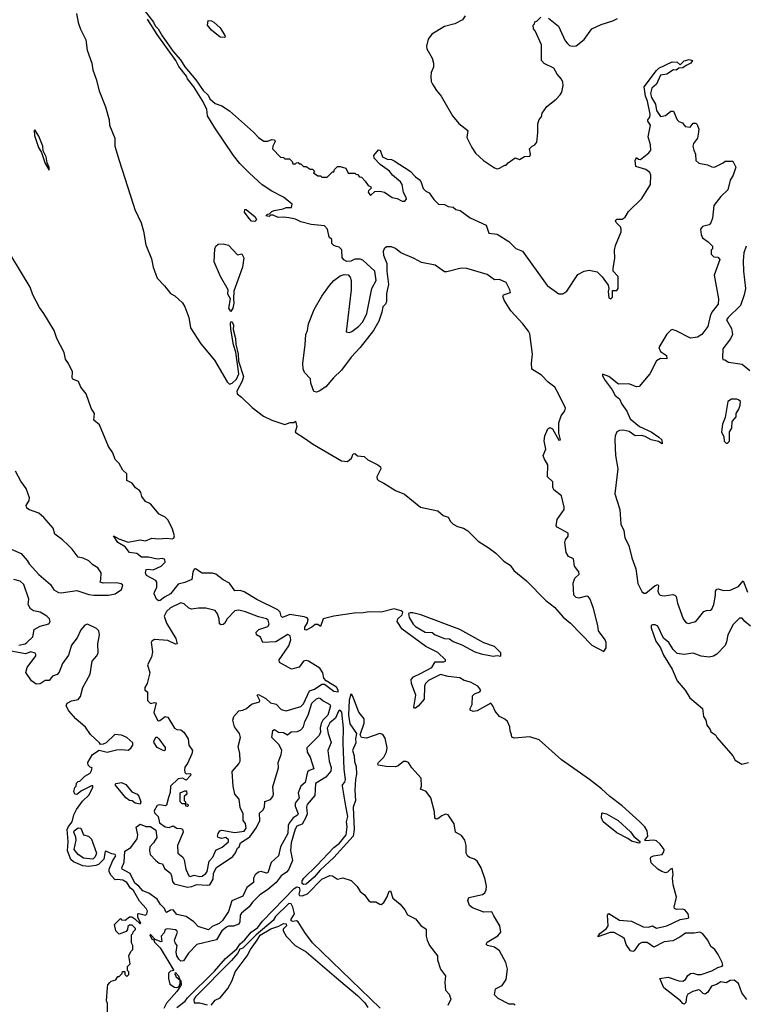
# Model space of a CAD drawing. Extents: x 1933546 to 2138868, y 524910 to 667279.
# Tile 389 of 466: x 2075741 to 2081250, y 582618 to 590095. Entities that reach past the tile are written whole.
import ezdxf

# ---------------------------------------------------------------- set-up
doc = ezdxf.new("R2010")
doc.units = 0

msp = doc.modelspace()

# ---------------------------------------------------------------- linework, layer by layer
at = {"layer": '0CON10XD'}
for points in [[(2076173, 590143), (2076184.9, 590075), (2076203.3, 590023.3), (2076243, 589943), (2076253.4, 589865), (2076288.4, 589765), (2076295.3, 589714.7), (2076321.9, 589645), (2076344.8, 589555), (2076393.1, 589433.1), (2076418.9, 589335), (2076422.3, 589295), (2076461.9, 589195), (2076464.4, 589135), (2076495, 589026.9), (2076603.3, 588693.3), (2076615, 588654.3), (2076662.2, 588552.2), (2076680.2, 588490.2), (2076698.7, 588385), (2076740.6, 588280.6), (2076755, 588216), (2076785, 588133.3), (2076841.2, 588075), (2076885, 588016.7), (2076918.3, 587998.3), (2076976.7, 587945), (2076995.9, 587915.9), (2077023.8, 587835), (2077038, 587755), (2077115.9, 587635), (2077220.6, 587510.6), (2077315, 587346.1), (2077335, 587328.8), (2077355, 587334.3), (2077387.7, 587365), (2077403.5, 587405), (2077381.2, 587571.2), (2077364.8, 587625), (2077344, 587746), (2077342.4, 587787.6), (2077345, 587800), (2077355, 587800), (2077364.4, 587775), (2077361.5, 587741.5), (2077380, 587675), (2077382.3, 587632.3), (2077399.6, 587555), (2077402.5, 587502.5), (2077440.5, 587385), (2077430.5, 587349.5), (2077388.6, 587275), (2077391.5, 587255), (2077425, 587230), (2077505, 587150.9), (2077592.2, 587085), (2077655.7, 587054.3), (2077755, 587020.3), (2077795, 587036), (2077822.3, 587037.7), (2077835, 587047.5), (2077844.2, 587005), (2077833.5, 586963.5), (2077911.7, 586911.7), (2077962.9, 586875), (2078185, 586744.5), (2078228.5, 586741.5), (2078258.8, 586765), (2078271.7, 586798.3), (2078285, 586800), (2078305, 586782.5), (2078355, 586777.5), (2078385, 586752.5), (2078460, 586715), (2078479.3, 586699.3), (2078483.3, 586685), (2078451.2, 586625), (2078454, 586605), (2078464, 586595), (2078506.2, 586576.2), (2078595, 586521.1), (2078662.7, 586492.7), (2078785, 586394.3), (2078915, 586366.7), (2078955, 586330), (2078995, 586316.7), (2079012.5, 586285), (2079032.5, 586265), (2079065, 586246.7), (2079110, 586235), (2079142.5, 586215), (2079222.5, 586135), (2079305, 586083.3), (2079355, 586044), (2079417.5, 585982.5), (2079464.2, 585954.2), (2079491.7, 585911.7), (2079588.8, 585835), (2079735.8, 585685.8), (2079801.2, 585635), (2079867.9, 585557.9), (2079922.9, 585512.9), (2080083.8, 585345), (2080175, 585296.7), (2080192.5, 585325), (2080192.5, 585365), (2080185, 585387.1), (2080135.6, 585455), (2080130.8, 585495), (2080097.1, 585625), (2080072, 585695), (2080056.2, 585715), (2080045, 585718.6), (2079985, 585701.4), (2079965, 585706.7), (2079948.5, 585725), (2079943.6, 585816.4), (2079956.2, 585855), (2079987.5, 585885), (2079985, 585902.5), (2079952.9, 585945), (2079945, 586000), (2079908, 586018), (2079888.9, 586048.9), (2079878.9, 586125), (2079884.5, 586145.5), (2079905.6, 586174.4), (2079904.2, 586195), (2079821.4, 586241.4), (2079812.9, 586252.9), (2079820.7, 586299.3), (2079873.6, 586375), (2079875, 586392.5), (2079855, 586480), (2079796.7, 586525), (2079787.5, 586545), (2079788.1, 586585), (2079749.4, 586625), (2079750.5, 586715), (2079722.1, 586762.1), (2079715.8, 586785), (2079734.3, 586835), (2079723.9, 586896.1), (2079726.7, 586935), (2079750.7, 586989.3), (2079765, 586997.5), (2079785, 586987.5), (2079835, 586902.5), (2079846.2, 586903.8), (2079833.8, 586955), (2079834.3, 587035), (2079852.1, 587087.9), (2079880, 587125), (2079884.2, 587145), (2079831.8, 587255), (2079804.5, 587305), (2079752, 587342), (2079703.2, 587395), (2079630.2, 587440.2), (2079627, 587487), (2079634.7, 587555), (2079615, 587710), (2079605, 587731.2), (2079562, 587785), (2079469.2, 587885), (2079420, 587965), (2079410, 587995), (2079413.3, 588006.7), (2079466.7, 588023.3), (2079463.3, 588045), (2079435, 588099.2), (2079385, 588121.2), (2079345, 588120), (2079289.5, 588159.5), (2079135, 588206), (2079091.7, 588208.3), (2078985, 588180), (2078965, 588180), (2078895, 588231.5), (2078792.6, 588252.6), (2078735, 588282.5), (2078634.3, 588324.3), (2078595, 588356.7), (2078565, 588370), (2078525, 588370), (2078507.5, 588355), (2078500, 588335), (2078503, 588307), (2078528.8, 588245), (2078528.8, 588185), (2078541.2, 588085), (2078526.2, 588015), (2078526.7, 587955), (2078517.5, 587935), (2078496.7, 587915), (2078490, 587875), (2078466.7, 587805), (2078426.7, 587735), (2078326, 587605), (2078258, 587532), (2078185, 587432.9), (2078123.3, 587375), (2078065, 587306.2), (2078015, 587273.3), (2077995, 587267.5), (2077975, 587272.5), (2077952.5, 587335), (2077948.3, 587368.3), (2077903.3, 587415), (2077893.3, 587445), (2077890, 587485), (2077908, 587628), (2077914.4, 587705.6), (2077926.1, 587736.1), (2077934, 587786), (2077976.7, 587895), (2078034, 587995), (2078092.7, 588077.3), (2078126.1, 588113.9), (2078175, 588150), (2078205, 588160), (2078235, 588156.7), (2078249.5, 588139.5), (2078256.4, 588113.6), (2078258, 588045), (2078220, 587725), (2078245, 587720), (2078263.6, 587726.4), (2078313.8, 587765), (2078345, 587801.2), (2078375.7, 587865), (2078413.6, 588053.6), (2078446.1, 588113.9), (2078436.2, 588185), (2078345, 588269.2), (2078325, 588276), (2078285, 588276.2), (2078255, 588262.5), (2078225, 588260), (2078201.7, 588271.7), (2078188.3, 588288.3), (2078187, 588347), (2078167, 588367), (2078145, 588372.5), (2078125, 588380), (2078110, 588395), (2078110, 588425), (2078090, 588445), (2078077.5, 588505), (2078055, 588530), (2077955, 588540), (2077875, 588560), (2077835, 588581.2), (2077785, 588591.2), (2077745, 588596.7), (2077703.9, 588593.9), (2077665, 588610), (2077645, 588610), (2077635, 588600), (2077610, 588605), (2077621.7, 588618.3), (2077638.3, 588621.7), (2077655, 588640), (2077673, 588647), (2077741.7, 588658.3), (2077765, 588670), (2077805, 588670), (2077810, 588695), (2077745, 588746.7), (2077655, 588793.8), (2077582.1, 588842.1), (2077485, 588928.8), (2077413.2, 589003.2), (2077365, 589063.3), (2077221.2, 589275), (2077167.5, 589365), (2077162.5, 589415), (2077125.6, 589485), (2077062.5, 589585), (2077015.5, 589645.5), (2077006.9, 589666.9), (2076949.4, 589739.4)], [(2076686.9, 590166.9), (2076756.7, 590076.7), (2076769.8, 590049.8), (2076792.7, 590025), (2076822.7, 589972.7), (2076906.9, 589855), (2076960.5, 589790.5), (2076995, 589737.1), (2077078.9, 589638.9), (2077135, 589556.7), (2077171.7, 589521.7), (2077185, 589493.8), (2077225, 589460), (2077275, 589440), (2077333, 589403), (2077515, 589242.5), (2077555, 589200), (2077595, 589172.5), (2077625, 589173.3), (2077656.4, 589186.4), (2077675, 589182.5), (2077679.3, 589170.7), (2077662.5, 589135), (2077660, 589115), (2077721.7, 589051.7), (2077745, 589050), (2077755, 589040), (2077788.3, 589038.3), (2077808.3, 589018.3), (2077815, 589000), (2077835, 589000), (2077841.7, 589008.3), (2077855, 589010), (2077861.7, 589001.7), (2077875, 589000), (2077895, 588980), (2077915, 588980), (2077945, 588960), (2077965, 588960), (2077980, 588945), (2077971.7, 588931.7), (2078005, 588910), (2078025, 588910), (2078035, 588900), (2078075, 588900), (2078115, 588940), (2078125, 588940), (2078131.7, 588958.3), (2078155, 588980), (2078175, 588980), (2078217, 588967), (2078235, 588930), (2078285, 588930), (2078291.7, 588921.7), (2078305, 588920), (2078321.7, 588901.7), (2078335, 588900), (2078365, 588870), (2078387, 588837), (2078406.4, 588826.4), (2078410, 588815), (2078390, 588795), (2078387.5, 588785), (2078405, 588760), (2078438.3, 588791.7), (2078475, 588792.5), (2078510, 588785), (2078570, 588745), (2078606.4, 588736.4), (2078645, 588717.5), (2078665, 588717.5), (2078676.4, 588733.6), (2078676.2, 588745), (2078654, 588784), (2078644.1, 588844.1), (2078632, 588865), (2078572, 588915), (2078548, 588945), (2078476.7, 588995), (2078433.3, 589045), (2078430, 589065), (2078465, 589108), (2078478.8, 589105), (2078495, 589053.3), (2078530, 589035), (2078565, 589032.5), (2078585, 589023.3), (2078706.7, 588945), (2078745, 588903.3), (2078775, 588882.5), (2078786.1, 588866.1), (2078803.6, 588813.6), (2078825, 588792.5), (2078849.3, 588779.3), (2078885, 588730), (2078920, 588695), (2078965, 588692.5), (2078995, 588677.5), (2079031.7, 588671.7), (2079053, 588653), (2079085, 588647.5), (2079161.7, 588591.7), (2079283.3, 588535), (2079303.8, 588473.8), (2079365, 588466.2), (2079455, 588410), (2079507.1, 588357.1), (2079558.2, 588338.2), (2079745, 588076.7), (2079833.9, 588013.9), (2079865, 588013.8), (2079895, 588034.2), (2079979.7, 588160.3), (2080025.4, 588184.6), (2080065, 588192.9), (2080125, 588181.1), (2080162.9, 588142.9), (2080209.5, 588079.5), (2080214, 588055), (2080209.7, 588030.3), (2080214.4, 587984.4), (2080230, 587975), (2080240.8, 587989.2), (2080240.6, 588039.4), (2080275, 588038.6), (2080285.5, 588054.5), (2080283.8, 588145), (2080247.5, 588185), (2080246.7, 588205), (2080260, 588285), (2080257.1, 588345), (2080265, 588380), (2080306.3, 588483.7), (2080308.1, 588505), (2080302.1, 588522.1), (2080270, 588555), (2080265, 588570), (2080275, 588580), (2080315, 588580), (2080337.5, 588595), (2080362.3, 588637.7), (2080465, 588738), (2080530.9, 588845), (2080533.3, 588915), (2080525, 588934), (2080495, 588958.1), (2080420, 588980), (2080414, 589025), (2080425, 589050), (2080440, 589035), (2080455, 589032.5), (2080517.5, 589085), (2080532.5, 589105), (2080530, 589145), (2080512.5, 589205), (2080530, 589295), (2080510, 589325), (2080510, 589335), (2080524.5, 589355.5), (2080527.3, 589377.3), (2080507.9, 589477.9), (2080493.3, 589515), (2080482.9, 589585), (2080575, 589710), (2080593.1, 589726.9), (2080694.1, 589775.9), (2080732, 589772), (2080755, 589752.5), (2080786.2, 589783.8), (2080825, 589792), (2080850, 589785), (2080837.5, 589765), (2080801.3, 589748.7), (2080775, 589728.6), (2080745, 589726.7), (2080725, 589713.1), (2080705, 589714), (2080655, 589681.1), (2080606.9, 589673.1), (2080575.3, 589604.7), (2080541.4, 589575), (2080531.4, 589535), (2080537.5, 589505), (2080568, 589455), (2080576.7, 589405), (2080605, 589360), (2080645, 589367.5), (2080685, 589400), (2080705, 589400), (2080733.9, 589333.9), (2080745, 589322.5), (2080773, 589313), (2080793.9, 589283.9), (2080831.7, 589278.3), (2080855, 589310), (2080875, 589310), (2080885, 589300), (2080897.5, 589265), (2080892.5, 589225), (2080886.7, 589195), (2080856.2, 589155), (2080852, 589135), (2080858, 589105), (2080870.8, 589075), (2080873.8, 589025), (2080896.1, 589006.1), (2080964.2, 588994.2), (2080995, 588978.8), (2081015, 588976.2), (2081082.5, 589007.5), (2081098.3, 589021.7), (2081155, 589020), (2081177.5, 588975), (2081158.8, 588915), (2081134.2, 588875.8), (2081117, 588803), (2081065, 588753.3), (2081010, 588685), (2081001.7, 588588.3), (2080988.3, 588551.7), (2080975, 588536.7), (2080925, 588524), (2080910.6, 588505), (2080914.4, 588464.4), (2080925, 588440), (2080969.3, 588409.3), (2081000, 588375), (2081000, 588355), (2080990, 588345), (2080990, 588315), (2081010, 588295), (2081041.7, 588291.7), (2081057.5, 588275), (2081014.5, 588155), (2081046.9, 587975), (2081044.4, 587935), (2080995.2, 587874.8), (2080982.2, 587845), (2080965.6, 587765), (2080918.8, 587705), (2080887.5, 587685), (2080835, 587676.5), (2080725, 587733.8), (2080695, 587741.6), (2080683.5, 587736.5), (2080653.6, 587706.4), (2080593.9, 587605), (2080606.6, 587575), (2080651.1, 587545), (2080655, 587520), (2080605, 587521.6), (2080575.4, 587505), (2080524.8, 587405.2), (2080445, 587308.9), (2080425, 587306.7), (2080365, 587330.4), (2080288.1, 587328.1), (2080215, 587386.4), (2080165, 587402.5), (2080165, 587390), (2080185.6, 587355), (2080238.1, 587285), (2080261.1, 587241.1), (2080295.4, 587215.4), (2080312.1, 587175), (2080351.4, 587121.4), (2080375, 587063.6), (2080445.6, 587005), (2080534.4, 586965), (2080594.4, 586925), (2080615.4, 586905), (2080620, 586875), (2080592.1, 586892.1), (2080535, 586903.7), (2080490.7, 586930.7), (2080465, 586937), (2080415, 586934.3), (2080368.9, 586968.9), (2080322.9, 586977.1), (2080295.3, 586974.7), (2080275, 586965.6), (2080262.5, 586935), (2080259.1, 586905), (2080263.8, 586785), (2080282.9, 586685), (2080258.8, 586495), (2080297.5, 586375), (2080304.3, 586264.3), (2080327.5, 586217.5), (2080335, 586160), (2080365, 586102.5), (2080387.7, 586007.7), (2080418, 585925), (2080434, 585814), (2080465, 585753.3), (2080479.5, 585739.5), (2080495, 585740.8), (2080565, 585798.9), (2080585, 585806), (2080591.4, 585795), (2080586.2, 585755), (2080593.6, 585735), (2080604.7, 585724.7), (2080635, 585720), (2080700.8, 585730.8), (2080715.8, 585725.8), (2080724.4, 585714.4), (2080734.5, 585665), (2080778.2, 585545), (2080797.6, 585517.6), (2080815, 585511.1), (2080875, 585525.8), (2080935, 585600), (2080955, 585608.8), (2080985, 585611.2), (2080995, 585618.8), (2081012.2, 585655), (2081024, 585724), (2081023.6, 585756.4), (2081035, 585770), (2081045, 585772.5), (2081085, 585761.2), (2081135, 585763.3), (2081199.1, 585790.9), (2081235, 585833.8), (2081267.1, 585747.1)], [(2079124.1, 590125.9), (2079102.5, 590095), (2079045, 590063.8), (2078965, 590042.5), (2078870, 589985), (2078843, 589947), (2078830, 589895), (2078832.5, 589875), (2078873.6, 589803.6), (2078883.3, 589765), (2078883.3, 589735), (2078866.1, 589693.9), (2078862, 589665), (2078865.8, 589625.8), (2078874.2, 589605), (2078905, 589556.7), (2078941.2, 589515), (2079026.2, 589365), (2079076.1, 589306.1), (2079142.5, 589255), (2079135, 589200), (2079173.8, 589125), (2079201.7, 589081.7), (2079263.3, 589025), (2079345, 588971.2), (2079365, 588964), (2079385, 588966.7), (2079425, 588990), (2079435, 588990), (2079450.7, 589009.3), (2079503, 589047), (2079535, 589032.5), (2079573, 589057), (2079615, 589060), (2079618.8, 589075), (2079612.5, 589115), (2079632.5, 589135), (2079652.5, 589145), (2079666.2, 589165), (2079676, 589235), (2079674, 589305), (2079685, 589337.5), (2079701.7, 589358.3), (2079706.7, 589385), (2079744.3, 589435.7), (2079815, 589491.2), (2079843.8, 589525), (2079855.8, 589545), (2079866.1, 589596.1), (2079865, 589620), (2079853.8, 589645), (2079821.9, 589681.9), (2079795, 589726.7), (2079723.9, 589763.9), (2079703.3, 589785), (2079703.8, 589905), (2079655, 590010), (2079642.5, 590025), (2079640, 590055), (2079650, 590065), (2079651.7, 590078.3), (2079666.4, 590083.6), (2079696.4, 590113.6)], [(2076949.4, 589739.4), (2076926.2, 589786.2), (2076784.1, 589984.1), (2076710, 590100)], [(2077295, 589960), (2077263, 589963), (2077197, 590017), (2077167.5, 590055), (2077171.7, 590088.3), (2077197, 590087), (2077215, 590077.5), (2077263, 590033), (2077297.5, 589975), (2077300, 589965), (2077295, 589960)], [(2079755, 590106.7), (2079832.5, 590045), (2079883.3, 589935), (2079900, 589915), (2079915, 589900), (2079935, 589893.3), (2079965, 589897.5), (2080027.5, 589945), (2080083.9, 590026.1), (2080155, 590058.8), (2080245, 590086.2), (2080280, 590105)], [(2075965, 588953.3), (2075965, 588972.5), (2075948.3, 589008.3), (2075941.4, 589055), (2075919.2, 589099.2), (2075915.3, 589135), (2075885, 589210), (2075855, 589258.8), (2075850, 589255), (2075854.2, 589215), (2075884.5, 589124.5), (2075906.2, 589086.2), (2075935, 589002.5), (2075965, 588953.3)], [(2077525, 588563.3), (2077500, 588565), (2077482.5, 588585), (2077447.5, 588635), (2077450, 588655), (2077460, 588655), (2077528.3, 588598.3), (2077537.5, 588575), (2077525, 588563.3)], [(2077345, 587880), (2077329.2, 587905), (2077341.2, 587975), (2077320.3, 588010.3), (2077323.8, 588045), (2077266.4, 588146.4), (2077217, 588257), (2077223.6, 588356.4), (2077230, 588375), (2077248.3, 588391.7), (2077285, 588392.5), (2077325, 588382.5), (2077395, 588310), (2077427.5, 588317.5), (2077443, 588287), (2077432.5, 588215), (2077367, 588033), (2077363.3, 587975), (2077367.7, 587942.3), (2077360, 587905), (2077345, 587880)], [(2081256, 588375), (2081239.8, 588325), (2081233, 588265), (2081235.2, 588185), (2081250.7, 588055), (2081241.4, 588005), (2081213.5, 587925), (2081120, 587835), (2081108, 587815), (2081145, 587751.2), (2081152.5, 587705), (2081138.3, 587671.7), (2081080, 587595), (2081077, 587527), (2081080, 587515), (2081095, 587512.5), (2081123.6, 587493.6), (2081225, 587480), (2081285, 587432.5)], [(2076703.5, 585875), (2076695.4, 585895), (2076700.9, 585919.1), (2076715, 585922.7), (2076755, 585917.5), (2076815, 585944.7), (2076844.5, 585975), (2076844, 585995), (2076825, 586002.7), (2076785, 585997.9), (2076720, 586015), (2076665, 586014), (2076631.3, 586041.3), (2076575, 586049.3), (2076541.4, 586091.4), (2076485, 586124.3), (2076453.6, 586176.4), (2076493.2, 586153.2), (2076565, 586128.4), (2076655, 586145.9), (2076695, 586137), (2076745, 586157.8), (2076795, 586152.3), (2076855, 586158.5), (2076898.1, 586151.9), (2076911.2, 586158.8), (2076915.2, 586174.8), (2076899.5, 586235), (2076865, 586296.7), (2076845, 586318.1), (2076800.7, 586340.7), (2076735, 586419.3), (2076695, 586435.7), (2076669, 586475), (2076659.7, 586505), (2076650.2, 586520.2), (2076620.6, 586540.6), (2076595, 586575.7), (2076554.2, 586595), (2076555.4, 586645.4), (2076524.9, 586674.9), (2076495.9, 586725), (2076466.6, 586755), (2076447.2, 586807.2), (2076414.9, 586854.9), (2076347.8, 587017.8), (2076303, 587055), (2076309, 587105), (2076284.3, 587145), (2076244.8, 587255), (2076204, 587305), (2076187.8, 587347.8), (2076145, 587364.5), (2076138.3, 587375), (2076140.6, 587420.6), (2076111.8, 587485), (2076087.4, 587517.4), (2076077.4, 587567.4), (2076023, 587675), (2076003.4, 587735), (2075924.3, 587864.3), (2075890.8, 587910.8), (2075841.5, 588005), (2075819.5, 588065), (2075681.4, 588295)], [(2081115, 586880), (2081130, 586895), (2081130, 586965), (2081147, 586993), (2081150, 587045), (2081181.7, 587078.3), (2081180, 587105), (2081201.7, 587138.3), (2081211.7, 587168.3), (2081212.5, 587195), (2081198.8, 587208.8), (2081185, 587212.5), (2081145, 587212.5), (2081117.5, 587195), (2081097.5, 587075), (2081077.5, 587025), (2081070, 586965), (2081087, 586927), (2081090, 586895), (2081105, 586880), (2081115, 586880)], [(2075677.1, 586075), (2075751.2, 586041.2), (2075797.9, 585987.9), (2075812.1, 585962.1), (2075885, 585881.2), (2075975.4, 585805.4), (2076000, 585765), (2076035, 585745.7), (2076055, 585743.3), (2076175, 585761.4), (2076265, 585730.8), (2076304.5, 585724.5), (2076415, 585724.3), (2076465, 585734.2), (2076515, 585767.5), (2076525, 585800), (2076511.7, 585811.7), (2076475, 585820), (2076375, 585816.2), (2076352.5, 585825), (2076356, 585845), (2076359.2, 585895), (2076333.2, 585933.2), (2076296.7, 585955), (2076266.7, 585985), (2076223.3, 586005), (2076185, 586012.9), (2076140, 586075), (2076110, 586105), (2076066.2, 586146.2), (2076008.3, 586188.3), (2075994, 586235), (2075923.8, 586313.8), (2075885, 586347.8), (2075815, 586372.5), (2075795.9, 586385.9), (2075788.8, 586405), (2075812.9, 586445), (2075814.4, 586465), (2075791.1, 586535), (2075749.8, 586589.8), (2075708, 586668)], [(2081262.5, 582655), (2081224.6, 582704.6), (2081197.3, 582775), (2081165, 582802), (2081135, 582798.6), (2081105, 582782), (2081065, 582789.3), (2081030.9, 582769.1), (2080993.4, 582756.6), (2080965, 582711.4), (2080945, 582695.7), (2080930, 582700), (2080905.9, 582725.9), (2080895, 582727.8), (2080851.2, 582715), (2080814.2, 582695), (2080804.2, 582675), (2080797.7, 582632.3), (2080785, 582620), (2080775, 582623.3), (2080758.8, 582645), (2080632.3, 582742.3), (2080600, 582815), (2080665, 582823.3), (2080745, 582796.2), (2080775, 582794.2), (2080795, 582806), (2080813.5, 582836.5), (2080835, 582852.5), (2080855, 582855.8), (2080885, 582844.5), (2080915, 582843.8), (2080995, 582872), (2081041.5, 582898.5), (2081075, 582907.1), (2081079.6, 582915), (2081075, 582935.7), (2081045, 582996.9), (2081018.7, 583035), (2080987.5, 583057.5), (2080965.8, 583105), (2080924.5, 583155), (2080905, 583166.2), (2080862.4, 583157.6), (2080795, 583159.5), (2080752.7, 583127.3), (2080700.8, 583099.2), (2080635, 583091.8), (2080555, 583051.2), (2080505, 583087.5), (2080465, 583088.6), (2080442, 583075), (2080406.7, 583025), (2080395, 583020), (2080377.5, 583025), (2080345, 583072.5), (2080333.3, 583115), (2080318.8, 583128.8), (2080254.4, 583164.4), (2080225, 583164.5), (2080131.5, 583131.5), (2080144.8, 583155.2), (2080195, 583194.5), (2080210, 583215), (2080203.3, 583295), (2080213, 583307), (2080296.1, 583256.1), (2080385, 583249.4), (2080475.5, 583205.5), (2080515, 583204.5), (2080545, 583214.4), (2080575, 583195.7), (2080653.8, 583215), (2080755, 583260.9), (2080815, 583271.5), (2080822, 583278), (2080815, 583304.3), (2080790, 583335), (2080775, 583340.6), (2080727.3, 583337.3), (2080713.3, 583345), (2080708.8, 583355), (2080727.9, 583432.1), (2080703.1, 583525), (2080696.2, 583575), (2080701.2, 583605), (2080698, 583645), (2080695, 583650), (2080682.5, 583645), (2080658.8, 583621.2), (2080645, 583617.5), (2080615, 583626.7), (2080585, 583643.3), (2080535, 583692.5), (2080530, 583725), (2080533.6, 583736.4), (2080553.6, 583746.4), (2080620, 583755), (2080632.5, 583775), (2080633.8, 583795), (2080604, 583835), (2080575, 583859.2), (2080555, 583864.2), (2080490.7, 583860.7), (2080487.5, 583865), (2080509.2, 583895), (2080505.6, 583935), (2080488.1, 583965), (2080446.3, 584006.3), (2080315, 584125.5), (2080221.4, 584195), (2080157.1, 584255), (2080066.2, 584326.2), (2079854.6, 584474.6), (2079686.1, 584626.1), (2079615, 584650), (2079495, 584638.8), (2079477.5, 584647.5), (2079474.1, 584664.1), (2079464, 584695), (2079463.3, 584725), (2079444, 584765), (2079425, 584784), (2079384.3, 584804.3), (2079350, 584845), (2079334.2, 584885), (2079316.7, 584905), (2079215, 584846.9), (2079182.9, 584842.9), (2079161.2, 584851.2), (2079160.6, 584865), (2079177.1, 584895), (2079179.4, 584960.6), (2079194.4, 584975.6), (2079235, 584990), (2079241.4, 585005), (2079220, 585035), (2079163.8, 585065), (2079116.1, 585076.1), (2079082.8, 585097.2), (2078995, 585108.1), (2078935, 585122.4), (2078845, 585076.7), (2078822.9, 585055), (2078815.3, 585035), (2078812.2, 584935), (2078765, 584882.9), (2078745, 584866.7), (2078737.5, 584867.5), (2078734, 584875), (2078747.6, 584965), (2078716.2, 585055), (2078711.9, 585085), (2078732, 585105), (2078785, 585131.1), (2078869.5, 585175), (2078895, 585218.1), (2078961.9, 585218.1), (2078973.8, 585225), (2078973.8, 585235), (2078915, 585289.4), (2078824.6, 585334.6), (2078645, 585467.5), (2078607.5, 585525), (2078612.5, 585545), (2078643.9, 585576.1), (2078650, 585595), (2078636.2, 585605), (2078585, 585620.4), (2078485, 585595.2), (2078395, 585599.8), (2078348.6, 585591.4), (2078280.7, 585589.3), (2078125, 585565.1), (2078045.4, 585545), (2078025, 585486), (2078005, 585501.8), (2077985, 585503.5), (2077958.2, 585481.8), (2077915, 585460), (2077905, 585461.4), (2077905, 585482), (2077926.7, 585515), (2077931.6, 585541.6), (2077923.8, 585553.8), (2077900.5, 585559.5), (2077792.2, 585577.8), (2077735, 585556), (2077725.7, 585565.7), (2077719.5, 585595), (2077700.6, 585615), (2077542.2, 585692.2), (2077445, 585751.1), (2077415, 585759.9), (2077375, 585757), (2077335, 585816.8), (2077285, 585842.5), (2077230.3, 585885), (2077205, 585891.4), (2077127.1, 585892.9), (2077075, 585925.4), (2077065, 585922.7), (2077055, 585900.9), (2077047.5, 585845), (2076995, 585821.5), (2076945, 585808.4), (2076885, 585734.6), (2076839.4, 585710.6), (2076806.1, 585683.9), (2076795, 585682.6), (2076780, 585695), (2076762.6, 585735), (2076763.1, 585746.9), (2076783.2, 585785), (2076782.4, 585825), (2076775, 585835.8), (2076703.5, 585875)], [(2075735, 585345.6), (2075781.2, 585355), (2075796, 585365), (2075840.7, 585409.3), (2075851.2, 585465), (2075895, 585490), (2075962.5, 585507.5), (2075972.5, 585525), (2075966.7, 585545), (2075946.7, 585565), (2075895, 585595.8), (2075845.4, 585605.4), (2075821.8, 585621.8), (2075804.4, 585654.4), (2075810, 585695), (2075771.1, 585805), (2075745, 585832.2), (2075695.2, 585845.2)], [(2077105, 583587.7), (2077125, 583591.2), (2077155, 583611.4), (2077165, 583626.2), (2077179.4, 583705), (2077206.9, 583735), (2077230.4, 583789.6), (2077278.9, 583811.1), (2077327.2, 583852.8), (2077325, 583868), (2077305, 583883.8), (2077275, 583876.7), (2077247.5, 583885), (2077243.3, 583895), (2077247.5, 583915), (2077260, 583935), (2077275, 583940), (2077375, 583921.6), (2077445, 583932.8), (2077459.5, 583955), (2077455, 583990), (2077437.5, 584015), (2077436.7, 584065), (2077413.6, 584113.6), (2077406.7, 584175), (2077373.8, 584213.8), (2077361.2, 584275), (2077354.3, 584385), (2077405.6, 584445), (2077413.5, 584465), (2077413.4, 584523.4), (2077398.8, 584575), (2077417.5, 584645), (2077410.5, 584675), (2077370.8, 584725), (2077358.1, 584775), (2077366.4, 584803.6), (2077405, 584846), (2077435, 584851.2), (2077462.5, 584865), (2077501.4, 584898.6), (2077562.5, 584915), (2077563.3, 584925), (2077543.3, 584965), (2077555, 584970), (2077610, 584940), (2077645, 584908.8), (2077687.3, 584897.3), (2077725, 584857.5), (2077765, 584846.7), (2077875, 584880.9), (2077895, 584900.6), (2077942, 584998), (2077979.3, 585010.7), (2078035, 585049.5), (2078055, 585049.4), (2078125, 584997.1), (2078157.9, 584992.1), (2078157.8, 585005), (2078145.9, 585025.9), (2078068.8, 585075), (2078051.2, 585095), (2078041.2, 585135), (2078019.7, 585169.7), (2077933.6, 585223.6), (2077915, 585228.8), (2077895, 585223.3), (2077861.7, 585178.3), (2077805, 585163.3), (2077713.1, 585215), (2077710.8, 585235), (2077785, 585340.6), (2077798.9, 585385), (2077795, 585417.5), (2077776.4, 585426.4), (2077685, 585370.4), (2077586.9, 585366.9), (2077570, 585405), (2077539.4, 585425), (2077536.3, 585443.7), (2077556.6, 585463.4), (2077625, 585487.1), (2077635.3, 585505), (2077626.5, 585535), (2077615, 585544.3), (2077555, 585560), (2077455, 585599.2), (2077405, 585612), (2077375, 585605.8), (2077315.4, 585544.6), (2077295, 585510), (2077285, 585501.2), (2077269.3, 585499.3), (2077258.3, 585508.3), (2077256, 585545), (2077243, 585583), (2077225, 585608.8), (2077155, 585625.8), (2077097.3, 585627.3), (2077045, 585618), (2077025, 585626.2), (2076990.5, 585660.5), (2076965, 585666.2), (2076885, 585630), (2076855, 585601.9), (2076836.9, 585565), (2076855, 585511.9), (2076926.5, 585395), (2076936.7, 585355), (2076925, 585354.2), (2076865, 585380), (2076765, 585387.5), (2076744.4, 585375.6), (2076738, 585365), (2076748.6, 585295), (2076742.5, 585255), (2076710.8, 585195), (2076728, 585135), (2076707.5, 585055), (2076690, 585025), (2076690, 585005), (2076711.7, 584991.7), (2076710, 584925), (2076735, 584902.5), (2076765, 584910), (2076777, 584907), (2076760, 584835), (2076788, 584775), (2076795, 584770), (2076805, 584773.1), (2076845, 584803.5), (2076865, 584799.2), (2076916.5, 584715), (2076935, 584705.6), (2076965, 584701.5), (2076986, 584686), (2077018.9, 584635), (2077024, 584585), (2077053.8, 584545), (2077048.7, 584521.3), (2077013.9, 584446.1), (2076995, 584420), (2076991.3, 584398.7), (2076995, 584377.5), (2077005, 584367.5), (2077035, 584370), (2077040, 584365), (2077037.5, 584355), (2077005, 584320), (2076975.9, 584335.9), (2076945, 584330.8), (2076885, 584275.5), (2076883.6, 584226.4), (2076870.3, 584189.7), (2076855, 584130.6), (2076845, 584125.4), (2076805, 584132.1), (2076785, 584128), (2076762.8, 584087.2), (2076765, 584071.2), (2076793.1, 584043.1), (2076802.5, 583995), (2076845, 583966.5), (2076875, 583960), (2076905, 583974), (2076934.7, 583954.7), (2076965, 583954.4), (2076977.5, 583947.5), (2076982.7, 583925), (2076938.3, 583825), (2076941, 583765), (2076978.6, 583735), (2076990.6, 583715), (2077002.9, 583645), (2077025, 583592.9), (2077035, 583588.1), (2077065, 583597.8), (2077105, 583587.7)], [(2079395, 585262.5), (2079395, 585286.2), (2079345, 585335.8), (2079265, 585363.3), (2079082, 585465), (2078786.7, 585575), (2078725, 585590.6), (2078705, 585592), (2078693.3, 585585), (2078696.7, 585555), (2078727.5, 585505), (2078745, 585487.5), (2078820, 585445), (2078871.7, 585441.7), (2078895, 585423.3), (2078965, 585396), (2079005, 585393.3), (2079032.1, 585372.1), (2079098.7, 585348.7), (2079196.1, 585296.1), (2079245, 585280), (2079335, 585262.5), (2079365, 585266.7), (2079395, 585262.5)], [(2081289.6, 585489.6), (2081245.4, 585525), (2081225, 585550.5), (2081205, 585550), (2081156.7, 585503.3), (2081116.4, 585425), (2081108.5, 585371.5), (2081097.3, 585342.7), (2081035, 585278), (2081007.6, 585262.4), (2080975, 585255.6), (2080915, 585261.1), (2080855, 585285.8), (2080785, 585274.2), (2080733.2, 585283.2), (2080701.5, 585311.5), (2080670, 585365), (2080629.7, 585399.7), (2080585, 585488.9), (2080565, 585500), (2080545, 585500.8), (2080536.2, 585495), (2080536.1, 585476.1), (2080570.8, 585375), (2080605.8, 585325), (2080628.8, 585268.8), (2080695, 585162.5), (2080733.3, 585075), (2080793.3, 585005), (2080830, 584945), (2080926.2, 584865), (2080933.8, 584805), (2080950, 584775), (2080958.3, 584738.3), (2080982.5, 584705), (2080987.5, 584687.5), (2081022.5, 584665), (2081033.6, 584643.6), (2081156.2, 584505), (2081173.2, 584473.2), (2081222.8, 584442.8), (2081275, 584454)], [(2076407, 582543), (2076406.4, 582623.6), (2076400, 582645), (2076407, 582747), (2076411.2, 582765), (2076426.1, 582783.9), (2076436.4, 582793.6), (2076470, 582805), (2076485, 582830), (2076495, 582830), (2076518.3, 582851.7), (2076521.7, 582868.3), (2076538.3, 582868.3), (2076540, 582845), (2076555, 582830), (2076570, 582845), (2076570, 582865), (2076560, 582875), (2076560, 582905), (2076580, 582925), (2076570, 582985), (2076585, 583020), (2076600, 583035), (2076600, 583065), (2076590, 583085), (2076590, 583145), (2076600, 583155), (2076601.7, 583168.3), (2076620, 583185), (2076620, 583195), (2076595, 583220), (2076575, 583220), (2076561.7, 583208.3), (2076560, 583185), (2076548.3, 583171.7), (2076495, 583150), (2076470, 583175), (2076460, 583225), (2076505, 583270), (2076515, 583260), (2076541.7, 583258.3), (2076575, 583282.5), (2076591.7, 583281.7), (2076615, 583267.5), (2076655, 583230), (2076660, 583235), (2076638.3, 583278.3), (2076637.5, 583305), (2076645, 583308.8), (2076695, 583294.4), (2076706.5, 583305), (2076711.2, 583325), (2076701.1, 583345), (2076650.9, 583400.9), (2076605, 583482.5), (2076581, 583501), (2076555, 583542.1), (2076525, 583560), (2076483.6, 583566.4), (2076465, 583562.5), (2076435.8, 583595.8), (2076420.8, 583625), (2076420, 583645), (2076448.7, 583711.3), (2076470.6, 583745), (2076465, 583756.5), (2076440.4, 583760.4), (2076395, 583782), (2076390.6, 583779.4), (2076380.9, 583719.1), (2076339.3, 583680.7), (2076318.4, 583671.6), (2076265, 583663.9), (2076219.6, 583669.6), (2076149.6, 583699.6), (2076128.9, 583718.9), (2076103.5, 583783.5), (2076109.6, 583855), (2076101.3, 583945), (2076110.4, 583969.6), (2076138.9, 584005), (2076151.9, 584058.1), (2076172, 584098), (2076218.8, 584161.2), (2076265, 584206.2), (2076296.7, 584265), (2076296.7, 584276.7), (2076285, 584277.5), (2076211.2, 584238.8), (2076175, 584212.5), (2076160, 584215), (2076152.5, 584235), (2076160, 584265), (2076170, 584275), (2076171.7, 584298.3), (2076185, 584310), (2076198.3, 584311.7), (2076235, 584350), (2076275, 584373.3), (2076286.7, 584393.3), (2076290, 584415), (2076275, 584420), (2076260, 584435), (2076257.5, 584455), (2076292.5, 584515), (2076345, 584547.5), (2076405, 584533.8), (2076475, 584550.8), (2076515, 584552.5), (2076565, 584549.2), (2076585, 584564.2), (2076598.6, 584585), (2076600, 584605), (2076555, 584643.8), (2076515, 584662), (2076463.6, 584666.4), (2076396.1, 584603.9), (2076375, 584592.5), (2076355, 584590), (2076347.5, 584605), (2076278.3, 584668.3), (2076241.7, 584721.7), (2076166.7, 584785), (2076115, 584847.5), (2076093.3, 584885), (2076100, 584905), (2076135, 584922.5), (2076185, 584932.5), (2076202.5, 584955), (2076220, 585025), (2076275.6, 585124.4), (2076291.4, 585225), (2076326.2, 585265), (2076336.4, 585286.4), (2076333.8, 585355), (2076345.8, 585424.2), (2076342.5, 585455), (2076325, 585473.1), (2076255, 585504.4), (2076235, 585498.1), (2076205, 585461.4), (2076178.1, 585401.9), (2076133.6, 585345), (2076111.3, 585268.7), (2076066, 585205), (2076039.5, 585140.5), (2076026.4, 585123.6), (2075990.7, 585109.3), (2075963.6, 585076.4), (2075933.9, 585076.1), (2075895, 585052.5), (2075865, 585050), (2075830, 585075), (2075787, 585137), (2075798.1, 585175), (2075862.9, 585265), (2075864.3, 585275), (2075857.1, 585285), (2075825, 585294.4), (2075785, 585279.7), (2075662.1, 585302.1)], [(2079501.7, 582611.7), (2079495, 582620), (2079458.3, 582618.3), (2079372.7, 582662.7), (2079345, 582690), (2079353.8, 582735), (2079405, 582760), (2079433.4, 582806.6), (2079444.2, 582885), (2079431.8, 582935), (2079384.3, 583024.3), (2079345, 583052.2), (2079292.5, 583065), (2079282.5, 583075), (2079289.3, 583090.7), (2079372.3, 583137.7), (2079392.7, 583165), (2079386.2, 583215), (2079341.2, 583288.8), (2079325, 583320), (2079265, 583317.5), (2079179.7, 583349.7), (2079155, 583367.5), (2079143.9, 583406.1), (2079150.5, 583429.5), (2079255, 583452.5), (2079272.5, 583465), (2079283.6, 583486.4), (2079285.5, 583515), (2079275.8, 583565.8), (2079243.8, 583655), (2079215, 583705.7), (2079195, 583720), (2079155, 583732.5), (2079140.8, 583745), (2079130.8, 583765), (2079130.9, 583825), (2079120, 583865), (2079095, 583900.6), (2079048.8, 583925), (2079038.6, 583988.6), (2078995, 584057.5), (2078975, 584062.9), (2078945, 584049.4), (2078915, 584026), (2078904, 584024), (2078891.7, 584031.7), (2078890.9, 584080.9), (2078862, 584185), (2078826.2, 584235), (2078785, 584252.5), (2078791.4, 584275), (2078788.1, 584335), (2078718.1, 584415), (2078693.9, 584453.9), (2078675, 584462.7), (2078655, 584461.1), (2078615, 584430), (2078595, 584422.5), (2078523, 584423), (2078462.5, 584435), (2078460, 584445), (2078466.2, 584455), (2078504.5, 584495.5), (2078525.6, 584535), (2078530, 584565), (2078515, 584638.8), (2078496.7, 584666.7), (2078475, 584675.6), (2078375, 584640), (2078335, 584643.3), (2078326.7, 584665), (2078356.4, 584753.6), (2078356.7, 584785), (2078315, 584835.8), (2078275, 584944), (2078265, 584966.2), (2078255, 584973.3), (2078242.4, 584927.6), (2078237.3, 584815), (2078248.4, 584748.4), (2078298.8, 584675), (2078290, 584635), (2078291.9, 584605), (2078267.9, 584545), (2078280, 584505), (2078282.4, 584462.4), (2078295.6, 584425), (2078296.9, 584365), (2078290, 584325), (2078284.5, 584245), (2078289.2, 584165), (2078272.8, 584115), (2078280.7, 583945), (2078273.8, 583895), (2078126.4, 583733.6), (2078023, 583637), (2077976.7, 583583.3), (2077915, 583530.3), (2077895, 583526.9), (2077885.9, 583535.9), (2077885.9, 583555), (2077896.9, 583575), (2077997.5, 583672.5), (2078125, 583810), (2078167.7, 583842.3), (2078219.4, 583905), (2078226.9, 583965), (2078222.5, 584005), (2078231.8, 584045), (2078216.8, 584123.2), (2078190.6, 584275), (2078190.6, 584285), (2078209.3, 584305), (2078214.2, 584325), (2078203.7, 584405), (2078195.7, 584605), (2078199, 584715), (2078186.4, 584836.4), (2078175, 584851.3), (2078161.2, 584845), (2078138.8, 584791.2), (2078095, 584754.7), (2078075.6, 584715), (2078081.9, 584675), (2078104.7, 584605.3), (2078080.4, 584545), (2078089.6, 584465), (2078104.6, 584415.4), (2078102.4, 584387.6), (2078065, 584342.5), (2077986, 584295), (2077982.7, 584205), (2077922.7, 584135), (2077917.5, 584115), (2077922.2, 584065), (2077912.8, 584037.2)], [(2077175, 583182.7), (2077095, 583209.2), (2077063.8, 583243.8), (2077005.9, 583285.9), (2076935, 583300.7), (2076905, 583334.5), (2076885, 583334.1), (2076855, 583315.8), (2076849.2, 583319.2), (2076839.6, 583345), (2076809.7, 583375), (2076785.5, 583415.5), (2076721.8, 583461.8), (2076675, 583479.8), (2076645.8, 583515.8), (2076615, 583537.2), (2076580.6, 583610.6), (2076519.6, 583645), (2076516.1, 583655), (2076533.4, 583696.6), (2076539.1, 583780.9), (2076585, 583808.9), (2076632.2, 583875), (2076637.1, 583905), (2076626.2, 583963.8), (2076655, 583986.2), (2076698.2, 583968.2), (2076735, 583969.6), (2076775, 583940), (2076782.5, 583885), (2076756.4, 583843.6), (2076728, 583815), (2076725.7, 583785), (2076732, 583755), (2076775, 583709.2), (2076800.9, 583690.9), (2076824.2, 583684.2), (2076839.7, 583649.7), (2076885, 583614.2), (2076893.6, 583595), (2076899.8, 583549.8), (2076913.3, 583533.3), (2077015, 583508.8), (2077047.3, 583512.7), (2077085, 583527.2), (2077165, 583521.8), (2077185, 583526.1), (2077210.8, 583569.2), (2077213.2, 583615), (2077235, 583656.8), (2077359, 583741), (2077380.4, 583769.6), (2077395, 583803.8), (2077407.5, 583815), (2077417.3, 583845), (2077489.2, 583890.8), (2077539.1, 583960.9), (2077563.2, 584015), (2077560.8, 584069.2), (2077587.2, 584092.8), (2077599.3, 584115), (2077600.8, 584159.2), (2077645, 584174.6), (2077662.5, 584197.5), (2077666.7, 584215), (2077661.6, 584268.4), (2077705.7, 584414.3), (2077703.6, 584455), (2077726.8, 584515), (2077730.9, 584545), (2077709.8, 584589.8), (2077654.6, 584645), (2077663.4, 584696.6), (2077675, 584704.4), (2077705, 584685.9), (2077742.8, 584682.8), (2077775, 584665.6), (2077803, 584687), (2077849, 584691), (2077876.5, 584703.5), (2077894.7, 584725), (2077905.3, 584765), (2077932, 584815), (2077959.5, 584905), (2077995, 584938.4), (2078015, 584944.7), (2078025, 584941.2), (2078043.9, 584923.9), (2078095, 584896.1), (2078100.7, 584885), (2078081, 584815), (2078043.4, 584776.6), (2078029.1, 584750.9), (2078022.1, 584717.9), (2078024.8, 584685), (2078015, 584659.6), (2077922, 584565), (2077924, 584534), (2077947.1, 584495), (2077974.5, 584405.5), (2077937.4, 584392.6), (2077926.8, 584383.2), (2077907.6, 584302.4), (2077876, 584274), (2077855.4, 584225), (2077861.9, 584185), (2077832.4, 584145), (2077833.3, 584123.3), (2077853.9, 584065), (2077850.7, 584055), (2077817, 584033), (2077787.4, 583992.6), (2077780.3, 583975), (2077776.8, 583915), (2077720, 583815), (2077705, 583745.8), (2077650, 583695), (2077625, 583616.2), (2077615, 583613.6), (2077575, 583627.1), (2077555, 583620.9), (2077528.2, 583601.8), (2077515.4, 583575), (2077515, 583542.5), (2077466.5, 583505), (2077435, 583440), (2077351.5, 583405), (2077325, 583322.5), (2077280.8, 583255), (2077255, 583232.3), (2077201.7, 583208.3), (2077175, 583182.7)], [(2076835, 584543.3), (2076785, 584568.8), (2076760.6, 584605), (2076758.9, 584615), (2076773.7, 584646.3), (2076785, 584645.8), (2076797.5, 584635), (2076845, 584567.5), (2076845, 584547.5), (2076835, 584543.3)], [(2076655, 584138.9), (2076617.5, 584145), (2076595, 584163.3), (2076575, 584166.2), (2076546.7, 584185), (2076466.7, 584285), (2076473.8, 584295), (2076515, 584301.9), (2076547.5, 584287.5), (2076592.7, 584232.7), (2076633.2, 584213.2), (2076645, 584200), (2076661.2, 584155), (2076655, 584138.9)], [(2077015, 584120), (2077001.7, 584121.7), (2077000, 584140), (2076975, 584140), (2076960, 584155), (2076960, 584225), (2076995, 584240), (2077008.3, 584238.3), (2077010, 584215), (2076990, 584195), (2076990, 584165), (2077000, 584155), (2077000, 584140), (2077018.3, 584138.3), (2077020, 584125), (2077015, 584120)], [(2080445, 583842.5), (2080385, 583857.5), (2080358.3, 583878.3), (2080275, 583919.2), (2080171.2, 584005), (2080158, 584035), (2080160.7, 584069.3), (2080167, 584073), (2080195, 584065.8), (2080285, 584013.8), (2080378.3, 583928.3), (2080403.6, 583893.6), (2080452.5, 583855), (2080445, 583842.5)], [(2077912.8, 584037.2), (2077885.8, 583985), (2077845, 583971.1), (2077831.7, 583948.3), (2077803.2, 583843.2), (2077795.8, 583785), (2077811, 583709), (2077780.8, 583639.2), (2077767.3, 583622.7), (2077725.5, 583595), (2077687.2, 583542.8), (2077622, 583488), (2077565, 583450.4), (2077507.2, 583395), (2077482.1, 583357.9), (2077425, 583311.5), (2077414.3, 583295), (2077412.9, 583245), (2077405, 583225.5), (2077365, 583211.2), (2077325, 583210.8), (2077310, 583205), (2077275.9, 583175), (2077235, 583108.2), (2077085, 583071.6), (2077022.4, 583007.6), (2076985, 582948.2), (2076965, 582946.4), (2076950, 582960), (2076933.3, 582985), (2076929.4, 583015), (2076936.7, 583065), (2076920, 583085), (2076916.2, 583105), (2076938, 583165), (2076935, 583176.7), (2076925, 583183.3), (2076865, 583191.2), (2076845, 583185.8), (2076837.9, 583162.1), (2076816, 583135), (2076820, 583095), (2076815, 583092.5), (2076770, 583110), (2076735, 583147.5), (2076730, 583145), (2076743.6, 583113.6), (2076758.3, 583108.3), (2076765, 583090), (2076806.1, 583046.1), (2076910, 582875), (2076885, 582870), (2076870, 582855), (2076870, 582815), (2076881.7, 582771.7), (2076915, 582747.5), (2076933, 582747), (2076948.3, 582751.7), (2076960, 582775), (2076960, 582800), (2076930, 582825), (2076930, 582835), (2076920, 582845), (2076925, 582860), (2076946.7, 582835), (2076960, 582800), (2076965, 582800), (2076966.2, 582765), (2076934, 582715), (2076854.4, 582625.6), (2076834.4, 582585.6)], [(2076295, 583721.6), (2076225, 583728.6), (2076184.7, 583755), (2076155, 583794.5), (2076170, 583865), (2076167.2, 583887.2), (2076151.2, 583925), (2076155, 583936.2), (2076185, 583959.4), (2076206.2, 583955), (2076225, 583906.2), (2076264.2, 583894.2), (2076285, 583872.5), (2076324.7, 583765), (2076315, 583737.1), (2076295, 583721.6)], [(2076934.2, 582595), (2076997.3, 582642.7), (2077015, 582666.9), (2077220.5, 582869.5), (2077304.6, 582965), (2077389.8, 583040.2), (2077415, 583076.2), (2077451.1, 583108.9), (2077497.3, 583165), (2077548.9, 583201.1), (2077585, 583250.4), (2077825, 583498.5), (2077845, 583510.7), (2077862.2, 583505), (2077866.7, 583485), (2077860, 583455), (2077865, 583444.4), (2077885, 583443.1), (2077926.2, 583456.2), (2078035, 583567.8), (2078095.5, 583595.5), (2078115, 583593.1), (2078155, 583567.5), (2078195, 583578.1), (2078257.8, 583557.8), (2078303.4, 583513.4), (2078325, 583474), (2078360, 583450), (2078391.2, 583405), (2078405, 583396.7), (2078445, 583396.7), (2078475, 583378.8), (2078485, 583376.7), (2078505, 583391.2), (2078531.8, 583435), (2078545, 583478), (2078555, 583480), (2078574.5, 583424.5), (2078629.1, 583379.1), (2078665, 583336.7), (2078686.4, 583296.4), (2078745, 583267.5), (2078785.6, 583215.6), (2078827.8, 583187.8), (2078827.5, 583135), (2078834.5, 583104.5), (2078852, 583065), (2078914.2, 582985), (2078914.2, 582955), (2078936.2, 582885), (2078974.2, 582835), (2078968, 582785), (2078974.3, 582725), (2079002.5, 582695), (2079015, 582657.5), (2078991.7, 582608.3)], [(2078478.5, 582588.5), (2077964.7, 583084.7), (2077904.6, 583164.6), (2077855.3, 583245.3), (2077842.9, 583252.9), (2077815, 583248.2), (2077802.7, 583252.7), (2077802.9, 583265), (2077826.9, 583305), (2077815.4, 583355), (2077800.8, 583380.8), (2077785, 583384.4), (2077682.5, 583285), (2077665, 583253.8), (2077535, 583145.7), (2077435, 583045.7), (2077413.3, 583036.7), (2077395.5, 583004.5), (2077349.4, 582950.6), (2077074.5, 582675.5), (2077063.8, 582655), (2077065, 582630), (2077105, 582630), (2077163.6, 582613.6)], [(2077195, 582612.5), (2077225, 582650), (2077263, 582667), (2077320.7, 582739.3), (2077355, 582800), (2077377.5, 582865), (2077468.8, 582985), (2077492, 583035), (2077545, 583106), (2077565.7, 583144.3), (2077648, 583192), (2077708.9, 583211.1), (2077745, 583232.5), (2077765, 583230), (2077765.5, 583215), (2077741.3, 583188.7), (2077741.4, 583175), (2077765, 583136.2), (2077833.6, 583063.6), (2077915, 583016), (2078165, 582804.4), (2078304.4, 582685), (2078360.2, 582630.2), (2078384.4, 582595)]]:
    msp.add_lwpolyline(points, dxfattribs=at)

doc.saveas('drawing.dxf')
